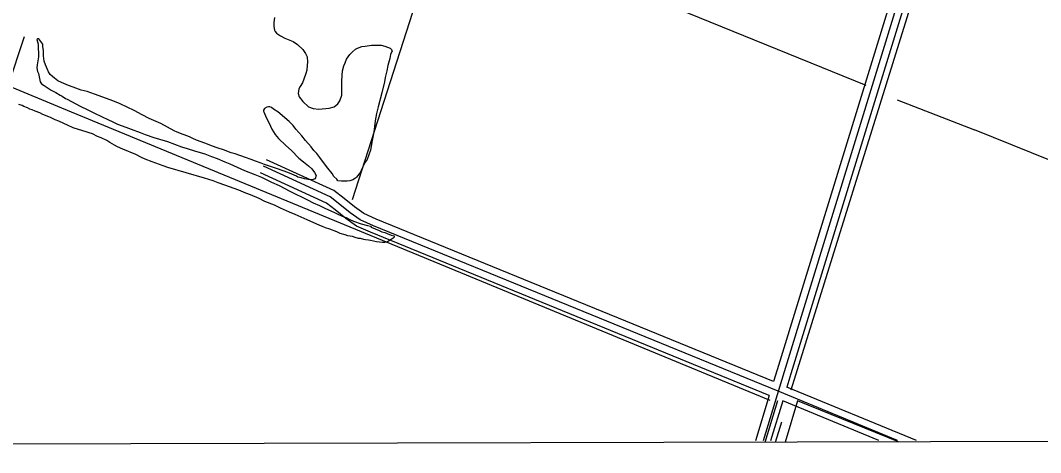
# Model space of a CAD drawing. Extents: x 3355724 to 3393621, y 594744 to 620174.
# Drawn here: x 3366451 to 3368568, y 600128 to 601026 of the extents above; entities that cross this region are included whole.
import ezdxf

# ---------------------------------------------------------------- set-up
doc = ezdxf.new("R2010")
doc.units = 0
for name, color, linetype in [('V-DTCH-CNTR', 7, 'Continuous'), ('V-GRID-FRAM', 7, 'Continuous'), ('V-ROAD-CNTR', 7, 'Continuous'), ('V-SITE-VEGE', 7, 'Continuous'), ('V-TOPO-SHOR', 7, 'Continuous')]:
    doc.layers.add(name, color=color, linetype=linetype)

msp = doc.modelspace()

# ---------------------------------------------------------------- linework, layer by layer
at = {"layer": 'V-DTCH-CNTR'}
for points in [[(3367996.7, 600149.8), (3368023, 600236.4)], [(3368063.7, 600236.2), (3368038, 600149.9)], [(3368273.6, 600150.5), (3368063.7, 600236.2)]]:
    msp.add_lwpolyline(points, dxfattribs=at)
at = {"layer": 'V-GRID-FRAM'}
msp.add_lwpolyline([(3359807.6, 618312.1), (3391397.2, 618394.8), (3391452.7, 600211.2), (3359847.2, 600128.5), (3359807.6, 618312.1)], dxfattribs=at)
at = {"layer": 'V-ROAD-CNTR'}
for points in [[(3370242.2, 601153.6), (3369275, 601609.8), (3368573.2, 601943.1), (3368566.7, 601946.3), (3368558.2, 601946.5), (3368547.6, 601946.6), (3368538.7, 601941.5), (3368531.1, 601931.9), (3368529.9, 601916.1), (3368275.7, 601077.7), (3368035.6, 600296.2), (3367992.1, 600152.9)], [(3368545, 601916.3), (3368544.8, 601913.4), (3368290, 601073.4), (3368050, 600291.8), (3368041.7, 600264.5)], [(3368509.2, 601899.4), (3368261.3, 601082.1), (3368021.3, 600300.6), (3368013.8, 600276)], [(3368023.2, 600255.9), (3367183.3, 600599.5), (3367155.9, 600611.4), (3367135, 600626.4), (3367113.7, 600643.8), (3367093.7, 600659.4), (3366955.3, 600722.7)], [(3368013.8, 600276), (3367189.1, 600613.3), (3367163.4, 600624.5), (3367144.1, 600638.3), (3367123, 600655.6), (3367101.5, 600672.3), (3366961.6, 600736.4)], [(3368005, 600247.2), (3367177.4, 600585.7), (3367148.5, 600598.3), (3367125.9, 600614.5), (3367104.3, 600632.1), (3367085.9, 600646.5), (3366949.1, 600709.1)], [(3368271.3, 600153.6), (3368023.2, 600255.9)], [(3368310.4, 600153.7), (3368041.7, 600264.5)], [(3368005, 600247.2), (3367976.4, 600152.9)], [(3368032.9, 600235.7), (3368007.8, 600152.9)], [(3368232.2, 600153.5), (3368032.9, 600235.7)]]:
    msp.add_lwpolyline(points, dxfattribs=at)
at = {"layer": 'V-SITE-VEGE'}
for p, q in [((3366978, 601031.9), (3366976.8, 601021)), ((3366976.8, 601021), (3366976.8, 601013)), ((3366976.8, 601013), (3366978, 601005.6)), ((3366978, 601005.6), (3366979.7, 601002.7)), ((3366979.7, 601002.7), (3366982, 600999.3)), ((3366982, 600999.3), (3366990.6, 600993.5)), ((3366486.2, 600987.5), (3366485, 600985.8)), ((3366485, 600985.8), (3366487.3, 600976.6)), ((3366489, 600987.5), (3366486.2, 600987.5)), ((3366487.3, 600976.6), (3366487.3, 600966.3)), ((3366497, 600976.6), (3366489, 600987.5)), ((3366497, 600970.9), (3366497, 600976.6)), ((3366990.6, 600993.5), (3366999.7, 600989)), ((3366999.7, 600989), (3367016.9, 600981.5)), ((3367016.9, 600981.5), (3367025.5, 600975.8)), ((3367025.5, 600975.8), (3367036.9, 600965.5)), ((3367166.3, 600972.3), (3367179.5, 600974)), ((3367179.5, 600974), (3367199.5, 600974)), ((3367199.5, 600974), (3367207, 600972.2)), ((3366487.3, 600966.3), (3366487.9, 600958.9)), ((3366487.9, 600958.9), (3366487.9, 600950.3)), ((3366498.8, 600962.9), (3366497, 600970.9)), ((3366498.7, 600952), (3366498.8, 600962.9)), ((3366499.9, 600941.1), (3366498.7, 600952)), ((3367036.9, 600965.5), (3367042.6, 600956.9)), ((3367042.6, 600956.9), (3367046.1, 600950)), ((3367127.4, 600944.8), (3367134.2, 600954.5)), ((3367134.2, 600954.5), (3367140, 600960.3)), ((3367140, 600960.3), (3367146.3, 600966)), ((3367146.3, 600966), (3367150.3, 600968.3)), ((3367150.3, 600968.3), (3367159.4, 600971.7)), ((3367159.4, 600971.7), (3367166.3, 600972.3)), ((3367207, 600972.2), (3367218.4, 600967.7)), ((3367219, 600954.5), (3367217.3, 600946.5)), ((3367218.4, 600967.7), (3367220.7, 600965.4)), ((3367220.7, 600959.6), (3367219, 600954.5)), ((3367220.7, 600965.4), (3367222.4, 600960.8)), ((3367222.4, 600960.8), (3367220.7, 600959.6)), ((3366485.6, 600933.7), (3366485, 600927.4)), ((3366487.9, 600950.3), (3366485.6, 600933.7)), ((3366502.7, 600933.7), (3366499.9, 600941.1)), ((3366506.7, 600923.9), (3366502.7, 600933.7)), ((3367046.1, 600932.8), (3367044.9, 600922.5)), ((3367046.1, 600950), (3367046.6, 600939.1)), ((3367046.6, 600939.1), (3367046.1, 600932.8)), ((3367119.3, 600920.8), (3367122.2, 600931.1)), ((3367122.2, 600931.1), (3367124.5, 600937.4)), ((3367124.5, 600937.4), (3367127.4, 600944.8)), ((3367213.2, 600932.2), (3367211, 600920.7)), ((3367217.3, 600946.5), (3367213.2, 600932.2)), ((3366485, 600927.4), (3366486.1, 600919.4)), ((3366486.1, 600919.4), (3366487.9, 600915.3)), ((3366487.9, 600915.3), (3366491.9, 600898.2)), ((3366509, 600918.8), (3366506.7, 600923.9)), ((3366512.5, 600913.6), (3366509, 600918.8)), ((3366517, 600909), (3366512.5, 600913.6)), ((3367043.2, 600915.1), (3367039.2, 600903.6)), ((3367044.9, 600922.5), (3367043.2, 600915.1)), ((3367117.6, 600899), (3367118.8, 600911.6)), ((3367118.8, 600911.6), (3367119.3, 600920.8)), ((3367211, 600920.7), (3367207.5, 600907)), ((3366491.9, 600898.2), (3366494.7, 600893.6)), ((3366494.7, 600893.6), (3366499.9, 600890.2)), ((3366499.9, 600890.2), (3366514.7, 600881)), ((3366521.1, 600905.6), (3366517, 600909)), ((3366528.5, 600900.4), (3366521.1, 600905.6)), ((3366535.9, 600896.4), (3366528.5, 600900.4)), ((3366550.2, 600890.7), (3366535.9, 600896.4)), ((3366560, 600886.7), (3366550.2, 600890.7)), ((3367036.3, 600896.2), (3367031.2, 600888.2)), ((3367039.2, 600903.6), (3367036.3, 600896.2)), ((3367117.6, 600870.4), (3367117.6, 600899)), ((3367206.4, 600897.8), (3367201.2, 600875.5)), ((3367207.5, 600907), (3367206.4, 600897.8)), ((3366514.7, 600881), (3366524.5, 600875.8)), ((3366524.5, 600875.8), (3366533.1, 600870.1)), ((3366533.1, 600870.1), (3366537.1, 600868.4)), ((3366537.1, 600868.4), (3366544.5, 600863.2)), ((3366577.1, 600881), (3366560, 600886.7)), ((3366589.2, 600878.1), (3366577.1, 600881)), ((3366604.6, 600872.4), (3366589.2, 600878.1)), ((3366614.4, 600868.9), (3366604.6, 600872.4)), ((3366642.4, 600858.6), (3366614.4, 600868.9)), ((3367028.9, 600883.6), (3367027.1, 600873.9)), ((3367027.1, 600873.9), (3367029.4, 600867)), ((3367031.2, 600888.2), (3367028.9, 600883.6)), ((3367113.6, 600858.9), (3367117.6, 600870.4)), ((3367201.2, 600875.5), (3367193.2, 600846.3)), ((3366454, 600849), (3366447.7, 600850.7)), ((3366458, 600847.2), (3366454, 600849)), ((3366465.5, 600843.8), (3366458, 600847.2)), ((3366544.5, 600863.2), (3366547.9, 600862.1)), ((3366547.9, 600862.1), (3366574.8, 600847.7)), ((3366574.8, 600847.7), (3366590.9, 600839.7)), ((3366657.9, 600852.3), (3366642.4, 600858.6)), ((3366687.1, 600838.5), (3366657.9, 600852.3)), ((3366965.9, 600846.4), (3366961.9, 600845.3)), ((3366968.7, 600846.4), (3366965.9, 600846.4)), ((3366971.6, 600844.7), (3366968.7, 600846.4)), ((3367029.4, 600867), (3367036.9, 600857.3)), ((3367036.9, 600857.3), (3367048.9, 600846.4)), ((3367048.9, 600846.4), (3367058.6, 600842.4)), ((3367091.8, 600843.5), (3367101.6, 600846.3)), ((3367101.6, 600846.3), (3367109.6, 600852.1)), ((3367109.6, 600852.1), (3367113.6, 600858.9)), ((3367193.2, 600846.3), (3367189.7, 600832.6)), ((3366470.1, 600841.5), (3366465.5, 600843.8)), ((3366475.2, 600839.8), (3366470.1, 600841.5)), ((3366481.5, 600836.9), (3366475.2, 600839.8)), ((3366491.2, 600833.5), (3366481.5, 600836.9)), ((3366497.5, 600830), (3366491.2, 600833.5)), ((3366509.6, 600825.5), (3366497.5, 600830)), ((3366513, 600823.7), (3366509.6, 600825.5)), ((3366590.9, 600839.7), (3366602.9, 600833.4)), ((3366602.9, 600833.4), (3366620.6, 600825.4)), ((3366620.6, 600825.4), (3366632.1, 600819.7)), ((3366703.1, 600829.4), (3366687.1, 600838.5)), ((3366718, 600821.9), (3366703.1, 600829.4)), ((3366957.3, 600842.4), (3366955, 600839.5)), ((3366955, 600839.5), (3366955, 600837.3)), ((3366955, 600837.3), (3366956.1, 600835.5)), ((3366956.1, 600835.5), (3366960.7, 600824.1)), ((3366961.9, 600845.3), (3366957.3, 600842.4)), ((3366976.2, 600841.3), (3366971.6, 600844.7)), ((3366985.3, 600835.5), (3366976.2, 600841.3)), ((3367008.8, 600816), (3366985.3, 600835.5)), ((3367058.6, 600842.4), (3367070.1, 600841.2)), ((3367070.1, 600841.2), (3367091.8, 600843.5)), ((3367189.7, 600832.6), (3367186.9, 600817.1)), ((3366522.7, 600819.1), (3366513, 600823.7)), ((3366530.2, 600816.3), (3366522.7, 600819.1)), ((3366540.5, 600811.7), (3366530.2, 600816.3)), ((3366548.5, 600808.3), (3366540.5, 600811.7)), ((3366560.5, 600802.5), (3366548.5, 600808.3)), ((3366632.1, 600819.7), (3366642.4, 600815.1)), ((3366642.4, 600815.1), (3366652.1, 600810.5)), ((3366652.1, 600810.5), (3366669.3, 600804.2)), ((3366669.3, 600804.2), (3366680.7, 600799.6)), ((3366742, 600811.6), (3366718, 600821.9)), ((3366755.7, 600804.1), (3366742, 600811.6)), ((3366769.5, 600796.1), (3366755.7, 600804.1)), ((3366960.7, 600824.1), (3366964.1, 600817.8)), ((3366964.1, 600817.8), (3366969.9, 600805.8)), ((3366969.9, 600805.8), (3366972.7, 600799.5)), ((3367016.8, 600807.5), (3367008.8, 600816)), ((3367022.5, 600800), (3367016.8, 600807.5)), ((3367186.9, 600817.1), (3367184, 600793.6)), ((3366589.1, 600793.9), (3366560.5, 600802.5)), ((3366593.7, 600792.2), (3366589.1, 600793.9)), ((3366600.6, 600789.9), (3366593.7, 600792.2)), ((3366610.9, 600784.8), (3366600.6, 600789.9)), ((3366618.3, 600781.9), (3366610.9, 600784.8)), ((3366680.7, 600799.6), (3366699.1, 600792.7)), ((3366699.1, 600792.7), (3366709.9, 600788.7)), ((3366709.9, 600788.7), (3366727.7, 600782.4)), ((3366727.7, 600782.4), (3366739.1, 600779)), ((3366776.3, 600793.8), (3366769.5, 600796.1)), ((3366788.4, 600788.7), (3366776.3, 600793.8)), ((3366790.7, 600788.1), (3366788.4, 600788.7)), ((3366801.5, 600784.1), (3366790.7, 600788.1)), ((3366808.4, 600780.6), (3366801.5, 600784.1)), ((3366972.7, 600799.5), (3366979.6, 600788.6)), ((3366979.6, 600788.6), (3366986.5, 600780.6)), ((3367034.5, 600786.3), (3367022.5, 600800)), ((3367042.6, 600776.5), (3367034.5, 600786.3)), ((3367184, 600793.6), (3367181.1, 600776.5)), ((3366629.8, 600776.2), (3366618.3, 600781.9)), ((3366636.1, 600772.1), (3366629.8, 600776.2)), ((3366645.8, 600766.4), (3366636.1, 600772.1)), ((3366652.1, 600763), (3366645.8, 600766.4)), ((3366663.5, 600758.4), (3366652.1, 600763)), ((3366739.1, 600779), (3366755.7, 600774.4)), ((3366755.7, 600774.4), (3366784.9, 600763.5)), ((3366784.9, 600763.5), (3366796.9, 600759.5)), ((3366816.4, 600777.2), (3366808.4, 600780.6)), ((3366826.1, 600773.2), (3366816.4, 600777.2)), ((3366839.3, 600768.6), (3366826.1, 600773.2)), ((3366847.3, 600765.2), (3366839.3, 600768.6)), ((3366861.1, 600760.6), (3366847.3, 600765.2)), ((3366986.5, 600780.6), (3367001.9, 600766.2)), ((3367001.9, 600766.2), (3367013.3, 600755.4)), ((3367054, 600763.4), (3367042.6, 600776.5)), ((3367059.7, 600755.3), (3367054, 600763.4)), ((3367181.1, 600776.5), (3367177.1, 600756.4)), ((3366690.4, 600746.9), (3366663.5, 600758.4)), ((3366701.9, 600741.2), (3366690.4, 600746.9)), ((3366709.9, 600737.8), (3366701.9, 600741.2)), ((3366796.9, 600759.5), (3366811.8, 600754.9)), ((3366811.8, 600754.9), (3366833.6, 600748.6)), ((3366833.6, 600748.6), (3366847.3, 600742.8)), ((3366847.3, 600742.8), (3366859.3, 600738.8)), ((3366872.5, 600756.6), (3366861.1, 600760.6)), ((3366888, 600750.8), (3366872.5, 600756.6)), ((3366896.5, 600748.5), (3366888, 600750.8)), ((3366917.7, 600741.1), (3366896.5, 600748.5)), ((3366929.8, 600737.1), (3366917.7, 600741.1)), ((3367013.3, 600755.4), (3367028.8, 600739.9)), ((3367066, 600749), (3367059.7, 600755.3)), ((3367072.3, 600741), (3367066, 600749)), ((3367082, 600727.8), (3367072.3, 600741)), ((3367174.2, 600746.7), (3367170.2, 600737)), ((3367177.1, 600756.4), (3367174.2, 600746.7)), ((3366724.2, 600732), (3366709.9, 600737.8)), ((3366731.7, 600729.2), (3366724.2, 600732)), ((3366747.1, 600724), (3366731.7, 600729.2)), ((3366756.8, 600720.6), (3366747.1, 600724)), ((3366833, 600698.2), (3366756.8, 600720.6)), ((3366859.3, 600738.8), (3366874.8, 600731.9)), ((3366874.8, 600731.9), (3366885.7, 600727.9)), ((3366885.7, 600727.9), (3366916, 600714.2)), ((3366938.3, 600733.6), (3366929.8, 600737.1)), ((3366950.4, 600729.1), (3366938.3, 600733.6)), ((3366957.2, 600726.2), (3366950.4, 600729.1)), ((3366972.1, 600721.6), (3366957.2, 600726.2)), ((3366984.1, 600717.6), (3366972.1, 600721.6)), ((3367028.8, 600739.9), (3367038.5, 600731.9)), ((3367038.5, 600731.9), (3367048.8, 600723.8)), ((3367048.8, 600723.8), (3367055.7, 600717.5)), ((3367088.9, 600719.2), (3367082, 600727.8)), ((3367097.5, 600707.8), (3367088.9, 600719.2)), ((3367166.2, 600731.2), (3367159.3, 600717.5)), ((3367170.2, 600737), (3367166.2, 600731.2)), ((3366850.7, 600692.5), (3366833, 600698.2)), ((3366916, 600714.2), (3366937.2, 600705.6)), ((3366937.2, 600705.6), (3366950.9, 600699.9)), ((3366950.9, 600699.9), (3366972.1, 600690.1)), ((3367005.9, 600709.6), (3366984.1, 600717.6)), ((3367013.9, 600706.1), (3367005.9, 600709.6)), ((3367023.6, 600702.1), (3367013.9, 600706.1)), ((3367026.5, 600700.4), (3367023.6, 600702.1)), ((3367033.4, 600698.7), (3367026.5, 600700.4)), ((3367040.2, 600696.4), (3367033.4, 600698.7)), ((3367055.7, 600717.5), (3367060.8, 600710.1)), ((3367060.8, 600710.1), (3367064.3, 600703.8)), ((3367064.3, 600703.8), (3367062.6, 600696.9)), ((3367101.5, 600701.5), (3367097.5, 600707.8)), ((3367107.2, 600695.8), (3367101.5, 600701.5)), ((3367146.1, 600698), (3367141, 600694.6)), ((3367148.4, 600700.3), (3367146.1, 600698)), ((3367156.5, 600710.6), (3367148.4, 600700.3)), ((3367159.3, 600717.5), (3367156.5, 600710.6)), ((3366861, 600688.4), (3366850.7, 600692.5)), ((3366874.8, 600683.3), (3366861, 600688.4)), ((3366884.5, 600680.4), (3366874.8, 600683.3)), ((3366904, 600673), (3366884.5, 600680.4)), ((3366972.1, 600690.1), (3366987.6, 600682.7)), ((3366987.6, 600682.7), (3367009.9, 600671.2)), ((3367052.2, 600694.7), (3367040.2, 600696.4)), ((3367056.3, 600694.6), (3367052.2, 600694.7)), ((3367060.3, 600695.8), (3367056.3, 600694.6)), ((3367062.6, 600696.9), (3367060.3, 600695.8)), ((3367109.5, 600692.9), (3367107.2, 600695.8)), ((3367116.9, 600691.8), (3367109.5, 600692.9)), ((3367129, 600691.7), (3367116.9, 600691.8)), ((3367134.7, 600692.3), (3367129, 600691.7)), ((3367141, 600694.6), (3367134.7, 600692.3)), ((3366918.8, 600666.7), (3366904, 600673)), ((3366928.6, 600663.2), (3366918.8, 600666.7)), ((3366946.3, 600655.8), (3366928.6, 600663.2)), ((3366958.3, 600650), (3366946.3, 600655.8)), ((3367009.9, 600671.2), (3367046.5, 600653.4)), ((3366977.8, 600642), (3366958.3, 600650)), ((3366990.4, 600635.7), (3366977.8, 600642)), ((3367009.3, 600627.7), (3366990.4, 600635.7)), ((3367046.5, 600653.4), (3367058.5, 600647.1)), ((3367058.5, 600647.1), (3367071.7, 600641.4)), ((3367071.7, 600641.4), (3367083.7, 600635.1)), ((3367083.7, 600635.1), (3367100.9, 600627.6)), ((3367020.7, 600622.5), (3367009.3, 600627.7)), ((3367045.9, 600611.6), (3367020.7, 600622.5)), ((3367100.9, 600627.6), (3367111.2, 600622.5)), ((3367111.2, 600622.5), (3367122.1, 600617.9)), ((3367122.1, 600617.9), (3367126.6, 600616.2)), ((3367126.6, 600616.2), (3367134.7, 600612.2)), ((3367065.9, 600602.5), (3367045.9, 600611.6)), ((3367075.7, 600598.5), (3367065.9, 600602.5)), ((3367078, 600597.9), (3367075.7, 600598.5)), ((3367083.7, 600595), (3367078, 600597.9)), ((3367092.9, 600592.1), (3367083.7, 600595)), ((3367107.2, 600587), (3367092.9, 600592.1)), ((3367134.7, 600612.2), (3367142.1, 600608.7)), ((3367142.1, 600608.7), (3367158.1, 600603)), ((3367158.1, 600603), (3367171.3, 600600.1)), ((3367171.3, 600600.1), (3367177, 600598.4)), ((3367177, 600598.4), (3367178.7, 600596.7)), ((3367178.7, 600596.7), (3367195.3, 600589.2)), ((3367114.6, 600583.5), (3367107.2, 600587)), ((3367124.9, 600580.7), (3367114.6, 600583.5)), ((3367130.6, 600578.4), (3367124.9, 600580.7)), ((3367139.8, 600576.7), (3367130.6, 600578.4)), ((3367145.5, 600574.9), (3367139.8, 600576.7)), ((3367152.4, 600573.2), (3367145.5, 600574.9)), ((3367156.4, 600572.7), (3367152.4, 600573.2)), ((3367163.3, 600570.9), (3367156.4, 600572.7)), ((3367167.3, 600569.8), (3367163.3, 600570.9)), ((3367195.3, 600589.2), (3367201.1, 600586.9)), ((3367201.1, 600586.9), (3367207.3, 600585.2)), ((3367207.3, 600585.2), (3367211.9, 600583.5)), ((3367211.9, 600583.5), (3367220.5, 600579.5)), ((3367219.9, 600570.9), (3367214.8, 600567.5)), ((3367224.5, 600573.8), (3367219.9, 600570.9)), ((3367220.5, 600579.5), (3367226.2, 600578.3)), ((3367226.2, 600575.5), (3367224.5, 600573.8)), ((3367226.2, 600578.3), (3367226.2, 600575.5)), ((3367173, 600569.2), (3367167.3, 600569.8)), ((3367177.6, 600568.6), (3367173, 600569.2)), ((3367189.6, 600565.8), (3367177.6, 600568.6)), ((3367202.2, 600564.6), (3367189.6, 600565.8)), ((3367207.3, 600564.6), (3367202.2, 600564.6)), ((3367210.2, 600565.2), (3367207.3, 600564.6)), ((3367214.8, 600567.5), (3367210.2, 600565.2))]:
    msp.add_line(p, q, dxfattribs=at)
at = {"layer": 'V-TOPO-SHOR'}
for p, q in [((3368566.3, 601916), (3368049.8, 600258.1)), ((3368270.2, 600860.7), (3368431.3, 600798.3))]:
    msp.add_line(p, q, dxfattribs=at)
for points in [[(3368206.1, 600890.4), (3367329.9, 601246.7), (3367139.3, 600652.8)], [(3368007.1, 600236.6), (3366536.8, 600843.3), (3366425.6, 600890), (3366459.5, 600992.5)], [(3369106.4, 600528.3), (3368953, 600589.8), (3368628.4, 600718.8), (3368431.3, 600798.3)], [(3368018.1, 600149.9), (3368031.2, 600192)]]:
    msp.add_lwpolyline(points, dxfattribs=at)

doc.saveas('drawing.dxf')
